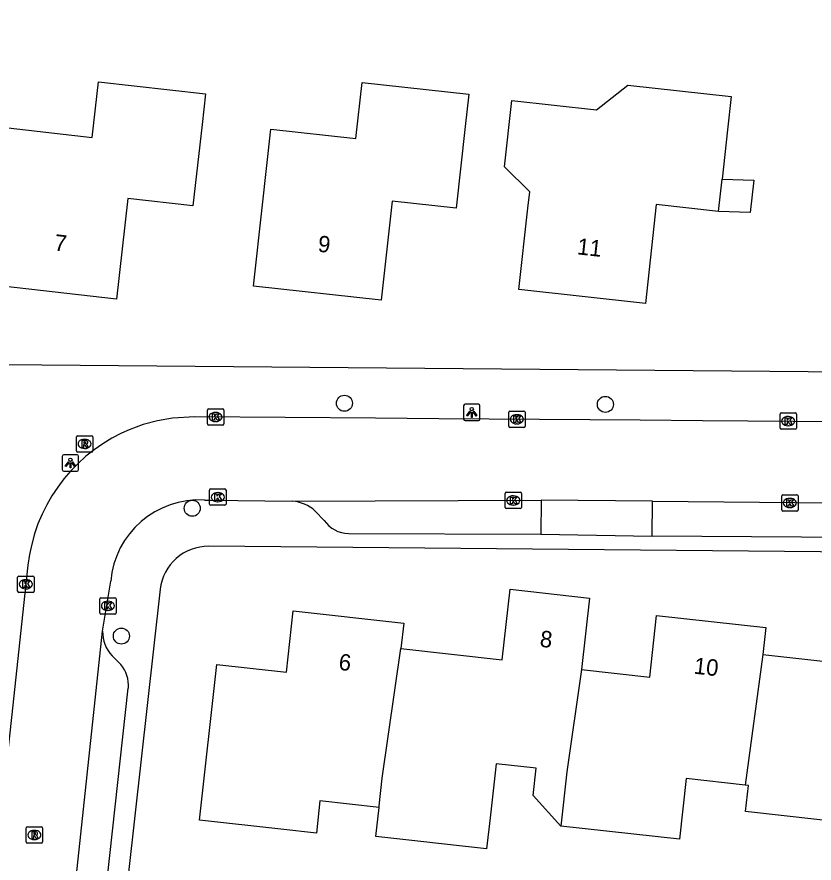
# Model space of a CAD drawing. Extents: x 162398 to 163643, y 386453 to 387397.
# Drawn here: x 162788.1 to 162836.8, y 386632.6 to 386684.2 of the extents above; entities that cross this region are included whole.
import ezdxf

# ---------------------------------------------------------------- set-up
doc = ezdxf.new("R2010")
doc.units = 0
for name, color, linetype in [('IMGEO_Boom', 7, 'Continuous'), ('IMGEO_Kolk', 7, 'Continuous'), ('IMGEO_Lichtpunt', 7, 'Continuous'), ('IMGEO_Pand', 7, 'Continuous'), ('IMGEO_Pand_nummerreeks', 7, 'Continuous'), ('IMGEO_Rijbaan_lokaal_open', 7, 'Continuous'), ('IMGEO_Rioolput', 7, 'Continuous'), ('IMGEO_Voetpad_open', 7, 'Continuous')]:
    doc.layers.add(name, color=color, linetype=linetype)

msp = doc.modelspace()

# ---------------------------------------------------------------- linework, layer by layer
at = {"layer": 'IMGEO_Boom'}
for centre in [(162808.106, 386660.64), (162824.029, 386660.575), (162798.822, 386654.231), (162794.495, 386646.431)]:
    msp.add_circle(centre, 0.489, dxfattribs=at)
at = {"layer": 'IMGEO_Kolk'}
for p, q in [((162799.742, 386659.378), (162799.742, 386660.23)), ((162799.817, 386660.304), (162800.669, 386660.304)), ((162800.23, 386660.084), (162800.255, 386660.084)), ((162800.743, 386660.23), (162800.743, 386659.378)), ((162818.129, 386659.239), (162818.129, 386660.091)), ((162818.204, 386660.165), (162819.056, 386660.165)), ((162818.617, 386659.945), (162818.642, 386659.945)), ((162819.13, 386660.091), (162819.13, 386659.239)), ((162834.687, 386659.127), (162834.687, 386659.979)), ((162834.762, 386660.053), (162835.614, 386660.053)), ((162835.688, 386659.979), (162835.688, 386659.127)), ((162800.253, 386659.524), (162800.228, 386659.524)), ((162818.64, 386659.385), (162818.615, 386659.385)), ((162835.175, 386659.833), (162835.2, 386659.833)), ((162800.669, 386659.304), (162799.817, 386659.304)), ((162819.056, 386659.165), (162818.204, 386659.165)), ((162835.614, 386659.053), (162834.762, 386659.053)), ((162835.198, 386659.273), (162835.173, 386659.273)), ((162799.88, 386654.486), (162799.88, 386655.338)), ((162799.955, 386655.412), (162800.807, 386655.412)), ((162800.881, 386655.338), (162800.881, 386654.486)), ((162817.986, 386655.211), (162818.838, 386655.211)), ((162800.368, 386655.192), (162800.393, 386655.192)), ((162817.911, 386654.285), (162817.911, 386655.137)), ((162818.399, 386654.991), (162818.424, 386654.991)), ((162818.912, 386655.137), (162818.912, 386654.285)), ((162834.788, 386654.131), (162834.788, 386654.983)), ((162834.863, 386655.057), (162835.715, 386655.057)), ((162835.276, 386654.837), (162835.301, 386654.837)), ((162835.789, 386654.983), (162835.789, 386654.131)), ((162800.807, 386654.412), (162799.955, 386654.412)), ((162800.391, 386654.632), (162800.366, 386654.632)), ((162818.838, 386654.211), (162817.986, 386654.211)), ((162818.422, 386654.431), (162818.397, 386654.431)), ((162835.299, 386654.277), (162835.274, 386654.277)), ((162835.715, 386654.057), (162834.863, 386654.057)), ((162788.24, 386650.094), (162789.092, 386650.094)), ((162788.165, 386649.168), (162788.165, 386650.02)), ((162788.653, 386649.874), (162788.678, 386649.874)), ((162789.166, 386650.02), (162789.166, 386649.168)), ((162789.092, 386649.094), (162788.24, 386649.094)), ((162788.676, 386649.314), (162788.651, 386649.314)), ((162793.175, 386647.847), (162793.175, 386648.699)), ((162793.25, 386648.773), (162794.102, 386648.773)), ((162793.663, 386648.553), (162793.688, 386648.553)), ((162794.176, 386648.699), (162794.176, 386647.847)), ((162793.686, 386647.993), (162793.661, 386647.993)), ((162794.102, 386647.773), (162793.25, 386647.773))]:
    msp.add_line(p, q, dxfattribs=at)
for points in [[(162799.742, 386659.378), (162799.742, 386660.23)], [(162799.817, 386660.304), (162800.669, 386660.304)], [(162800.063, 386660.004), (162800.186, 386660.004), (162800.186, 386659.853), (162800.316, 386660.004), (162800.48, 386660.004), (162800.334, 386659.853), (162800.487, 386659.604), (162800.335, 386659.604), (162800.25, 386659.768), (162800.186, 386659.701), (162800.186, 386659.604), (162800.063, 386659.604), (162800.063, 386660.004)], [(162800.743, 386660.23), (162800.743, 386659.378)], [(162818.129, 386659.239), (162818.129, 386660.091)], [(162818.204, 386660.165), (162819.056, 386660.165)], [(162818.45, 386659.865), (162818.573, 386659.865), (162818.573, 386659.714), (162818.703, 386659.865), (162818.867, 386659.865), (162818.721, 386659.714), (162818.874, 386659.465), (162818.722, 386659.465), (162818.637, 386659.629), (162818.573, 386659.562), (162818.573, 386659.465), (162818.45, 386659.465), (162818.45, 386659.865)], [(162819.13, 386660.091), (162819.13, 386659.239)], [(162834.687, 386659.127), (162834.687, 386659.979)], [(162834.762, 386660.053), (162835.614, 386660.053)], [(162835.688, 386659.979), (162835.688, 386659.127)], [(162835.008, 386659.753), (162835.131, 386659.753), (162835.131, 386659.602), (162835.261, 386659.753), (162835.425, 386659.753), (162835.279, 386659.602), (162835.432, 386659.353), (162835.28, 386659.353), (162835.195, 386659.517), (162835.131, 386659.45), (162835.131, 386659.353), (162835.008, 386659.353), (162835.008, 386659.753)], [(162800.669, 386659.304), (162799.817, 386659.304)], [(162819.056, 386659.165), (162818.204, 386659.165)], [(162835.614, 386659.053), (162834.762, 386659.053)], [(162799.88, 386654.486), (162799.88, 386655.338)], [(162799.955, 386655.412), (162800.807, 386655.412)], [(162800.881, 386655.338), (162800.881, 386654.486)], [(162817.986, 386655.211), (162818.838, 386655.211)], [(162800.201, 386655.112), (162800.324, 386655.112), (162800.324, 386654.961), (162800.454, 386655.112), (162800.618, 386655.112), (162800.472, 386654.961), (162800.625, 386654.712), (162800.473, 386654.712), (162800.388, 386654.876), (162800.324, 386654.809), (162800.324, 386654.712), (162800.201, 386654.712), (162800.201, 386655.112)], [(162817.911, 386654.285), (162817.911, 386655.137)], [(162818.232, 386654.911), (162818.355, 386654.911), (162818.355, 386654.76), (162818.485, 386654.911), (162818.649, 386654.911), (162818.503, 386654.76), (162818.656, 386654.511), (162818.504, 386654.511), (162818.419, 386654.675), (162818.355, 386654.608), (162818.355, 386654.511), (162818.232, 386654.511), (162818.232, 386654.911)], [(162818.912, 386655.137), (162818.912, 386654.285)], [(162834.788, 386654.131), (162834.788, 386654.983)], [(162834.863, 386655.057), (162835.715, 386655.057)], [(162835.109, 386654.757), (162835.232, 386654.757), (162835.232, 386654.606), (162835.362, 386654.757), (162835.526, 386654.757), (162835.38, 386654.606), (162835.533, 386654.357), (162835.381, 386654.357), (162835.296, 386654.521), (162835.232, 386654.454), (162835.232, 386654.357), (162835.109, 386654.357), (162835.109, 386654.757)], [(162835.789, 386654.983), (162835.789, 386654.131)], [(162800.807, 386654.412), (162799.955, 386654.412)], [(162818.838, 386654.211), (162817.986, 386654.211)], [(162835.715, 386654.057), (162834.863, 386654.057)], [(162788.24, 386650.094), (162789.092, 386650.094)], [(162788.165, 386649.168), (162788.165, 386650.02)], [(162788.486, 386649.794), (162788.609, 386649.794), (162788.609, 386649.643), (162788.739, 386649.794), (162788.903, 386649.794), (162788.757, 386649.643), (162788.91, 386649.394), (162788.758, 386649.394), (162788.673, 386649.558), (162788.609, 386649.491), (162788.609, 386649.394), (162788.486, 386649.394), (162788.486, 386649.794)], [(162789.166, 386650.02), (162789.166, 386649.168)], [(162789.092, 386649.094), (162788.24, 386649.094)], [(162793.175, 386647.847), (162793.175, 386648.699)], [(162793.25, 386648.773), (162794.102, 386648.773)], [(162794.176, 386648.699), (162794.176, 386647.847)], [(162793.496, 386648.473), (162793.619, 386648.473), (162793.619, 386648.322), (162793.749, 386648.473), (162793.913, 386648.473), (162793.767, 386648.322), (162793.92, 386648.073), (162793.768, 386648.073), (162793.683, 386648.237), (162793.619, 386648.17), (162793.619, 386648.073), (162793.496, 386648.073), (162793.496, 386648.473)], [(162794.102, 386647.773), (162793.25, 386647.773)]]:
    msp.add_lwpolyline(points, dxfattribs=at)
for centre, start, end in [((162799.819, 386660.228), 91.552, 178.448), ((162799.819, 386660.228), 91.552, 178.448), ((162800.667, 386660.228), 1.552, 88.448), ((162800.667, 386660.228), 1.552, 88.448), ((162818.206, 386660.089), 91.552, 178.448), ((162818.206, 386660.089), 91.552, 178.448), ((162819.054, 386660.089), 1.552, 88.448), ((162819.054, 386660.089), 1.552, 88.448), ((162834.764, 386659.977), 91.552, 178.448), ((162834.764, 386659.977), 91.552, 178.448), ((162835.612, 386659.977), 1.552, 88.448), ((162835.612, 386659.977), 1.552, 88.448), ((162799.819, 386659.38), 181.552, 268.448), ((162799.819, 386659.38), 181.552, 268.448), ((162800.667, 386659.38), 271.552, 358.448), ((162800.667, 386659.38), 271.552, 358.448), ((162818.206, 386659.241), 181.552, 268.448), ((162818.206, 386659.241), 181.552, 268.448), ((162819.054, 386659.241), 271.552, 358.448), ((162819.054, 386659.241), 271.552, 358.448), ((162834.764, 386659.129), 181.552, 268.448), ((162834.764, 386659.129), 181.552, 268.448), ((162835.612, 386659.129), 271.552, 358.448), ((162835.612, 386659.129), 271.552, 358.448), ((162799.957, 386655.336), 91.552, 178.448), ((162799.957, 386655.336), 91.552, 178.448), ((162800.805, 386655.336), 1.552, 88.448), ((162800.805, 386655.336), 1.552, 88.448), ((162817.988, 386655.135), 91.552, 178.448), ((162817.988, 386655.135), 91.552, 178.448), ((162818.836, 386655.135), 1.552, 88.448), ((162818.836, 386655.135), 1.552, 88.448), ((162834.865, 386654.981), 91.552, 178.448), ((162834.865, 386654.981), 91.552, 178.448), ((162835.713, 386654.981), 1.552, 88.448), ((162835.713, 386654.981), 1.552, 88.448), ((162799.957, 386654.488), 181.552, 268.448), ((162799.957, 386654.488), 181.552, 268.448), ((162800.805, 386654.488), 271.552, 358.448), ((162800.805, 386654.488), 271.552, 358.448), ((162817.988, 386654.287), 181.552, 268.448), ((162817.988, 386654.287), 181.552, 268.448), ((162818.836, 386654.287), 271.552, 358.448), ((162818.836, 386654.287), 271.552, 358.448), ((162834.865, 386654.133), 181.552, 268.448), ((162834.865, 386654.133), 181.552, 268.448), ((162835.713, 386654.133), 271.552, 358.448), ((162835.713, 386654.133), 271.552, 358.448), ((162788.242, 386650.018), 91.552, 178.448), ((162788.242, 386650.018), 91.552, 178.448), ((162789.09, 386650.018), 1.552, 88.448), ((162789.09, 386650.018), 1.552, 88.448), ((162788.242, 386649.17), 181.552, 268.448), ((162788.242, 386649.17), 181.552, 268.448), ((162789.09, 386649.17), 271.552, 358.448), ((162789.09, 386649.17), 271.552, 358.448), ((162793.252, 386648.697), 91.552, 178.448), ((162793.252, 386648.697), 91.552, 178.448), ((162794.1, 386648.697), 1.552, 88.448), ((162794.1, 386648.697), 1.552, 88.448), ((162793.252, 386647.849), 181.552, 268.448), ((162793.252, 386647.849), 181.552, 268.448), ((162794.1, 386647.849), 271.552, 358.448), ((162794.1, 386647.849), 271.552, 358.448)]:
    msp.add_arc(centre, 0.0765, start, end, dxfattribs=at)
for centre, major_axis, ratio, start_param, end_param in [((162800.229, 386659.804), (-0.387, 0.002), 0.722429, 4.712389, 7.853982), ((162800.254, 386659.804), (-0.39, 0.002), 0.717154, 1.570796, 4.712389), ((162818.616, 386659.665), (-0.387, 0.002), 0.722429, 4.712389, 7.853982), ((162818.641, 386659.665), (-0.39, 0.002), 0.717154, 1.570796, 4.712389), ((162835.174, 386659.553), (-0.387, 0.002), 0.722429, 4.712389, 7.853982), ((162835.199, 386659.553), (-0.39, 0.002), 0.717154, 1.570796, 4.712389), ((162800.367, 386654.912), (-0.387, 0.002), 0.722429, 4.712389, 7.853982), ((162800.392, 386654.912), (-0.39, 0.002), 0.717154, 1.570796, 4.712389), ((162818.398, 386654.711), (-0.387, 0.002), 0.722429, 4.712389, 7.853982), ((162818.423, 386654.711), (-0.39, 0.002), 0.717154, 1.570796, 4.712389), ((162835.275, 386654.557), (-0.387, 0.002), 0.722429, 4.712389, 7.853982), ((162835.3, 386654.557), (-0.39, 0.002), 0.717154, 1.570796, 4.712389), ((162788.652, 386649.594), (-0.387, 0.002), 0.722429, 4.712389, 7.853982), ((162788.677, 386649.594), (-0.39, 0.002), 0.717154, 1.570796, 4.712389), ((162793.662, 386648.273), (-0.387, 0.002), 0.722429, 4.712389, 7.853982), ((162793.687, 386648.273), (-0.39, 0.002), 0.717154, 1.570796, 4.712389)]:
    msp.add_ellipse(centre, major_axis=major_axis, ratio=ratio, start_param=start_param, end_param=end_param, dxfattribs=at)
at = {"layer": 'IMGEO_Lichtpunt'}
for p, q in [((162815.38, 386660.487), (162815.38, 386659.68)), ((162815.38, 386660.487), (162815.38, 386659.68)), ((162816.282, 386660.582), (162815.474, 386660.582)), ((162816.282, 386660.582), (162815.474, 386660.582)), ((162816.376, 386659.68), (162816.376, 386660.487)), ((162816.376, 386659.68), (162816.376, 386660.487)), ((162815.474, 386659.586), (162816.282, 386659.586)), ((162815.474, 386659.586), (162816.282, 386659.586)), ((162790.887, 386657.398), (162790.887, 386656.591)), ((162790.887, 386657.398), (162790.887, 386656.591)), ((162791.789, 386657.493), (162790.981, 386657.493)), ((162791.789, 386657.493), (162790.981, 386657.493)), ((162791.883, 386656.591), (162791.883, 386657.398)), ((162791.883, 386656.591), (162791.883, 386657.398)), ((162790.981, 386656.497), (162791.789, 386656.497)), ((162790.981, 386656.497), (162791.789, 386656.497))]:
    msp.add_line(p, q, dxfattribs=at)
for points in [[(162815.754, 386660.151), (162815.793, 386660.123), (162815.605, 386659.861), (162815.567, 386659.888), (162815.754, 386660.151)], [(162815.856, 386660.103), (162815.903, 386660.103), (162815.903, 386659.781), (162815.856, 386659.781), (162815.856, 386660.103)], [(162815.966, 386660.123), (162816.004, 386660.15), (162816.191, 386659.888), (162816.152, 386659.86), (162815.966, 386660.123)], [(162791.261, 386657.062), (162791.3, 386657.034), (162791.112, 386656.772), (162791.074, 386656.799), (162791.261, 386657.062)], [(162791.363, 386657.014), (162791.41, 386657.014), (162791.41, 386656.692), (162791.363, 386656.692), (162791.363, 386657.014)], [(162791.473, 386657.034), (162791.511, 386657.061), (162791.698, 386656.799), (162791.659, 386656.771), (162791.473, 386657.034)]]:
    msp.add_lwpolyline(points, dxfattribs=at)
for centre in [(162815.879, 386660.285), (162791.386, 386657.196)]:
    msp.add_circle(centre, 0.0994, dxfattribs=at)
for centre, start, end in [((162815.474, 386660.487), 90, 180), ((162815.474, 386660.487), 90, 180), ((162816.282, 386660.487), 0, 90), ((162816.282, 386660.487), 0, 90), ((162815.474, 386659.68), 180, 270), ((162815.474, 386659.68), 180, 270), ((162816.282, 386659.68), 270, 0), ((162816.282, 386659.68), 270, 360), ((162790.981, 386657.398), 90, 180), ((162790.981, 386657.398), 90, 180), ((162791.789, 386657.398), 0, 90), ((162791.789, 386657.398), 0, 90), ((162790.981, 386656.591), 180, 270), ((162790.981, 386656.591), 180, 270), ((162791.789, 386656.591), 270, 0), ((162791.789, 386656.591), 270, 360)]:
    msp.add_arc(centre, 0.0946, start, end, dxfattribs=at)
at = {"layer": 'IMGEO_Pand'}
for points in [[(162798.86, 386672.684), (162794.888, 386673.133), (162794.194, 386667.001), (162786.513, 386667.87), (162787.075, 386672.839), (162787.596, 386677.445), (162792.71, 386676.866), (162793.095, 386680.268), (162799.635, 386679.528), (162799.423, 386677.653), (162798.86, 386672.684)], [(162815.696, 386679.51), (162815.477, 386677.525), (162814.928, 386672.555), (162811.021, 386672.986), (162810.353, 386666.93), (162802.549, 386667.791), (162803.098, 386672.761), (162803.607, 386677.373), (162808.809, 386676.799), (162809.187, 386680.229), (162815.696, 386679.51)], [(162830.942, 386672.353), (162827.138, 386672.772), (162826.474, 386666.738), (162818.759, 386667.588), (162819.307, 386672.558), (162819.417, 386673.554), (162817.882, 386675.067), (162818.328, 386679.115), (162823.495, 386678.546), (162825.393, 386680.056), (162831.714, 386679.36), (162831.49, 386677.323), (162831.16, 386674.329)], [(162831.16, 386674.329), (162833.092, 386674.254), (162832.874, 386672.278), (162830.942, 386672.353)], [(162830.942, 386672.353), (162831.16, 386674.329)], [(162811.557, 386645.663), (162817.734, 386644.975), (162818.213, 386649.286), (162823.052, 386648.748), (162822.567, 386644.384)], [(162833.632, 386645.303), (162839.866, 386644.609), (162840.352, 386648.974), (162845.079, 386648.448), (162844.605, 386644.185)], [(162810.219, 386635.963), (162806.613, 386636.364), (162806.395, 386634.407), (162804.234, 386634.648), (162799.264, 386635.201), (162800.321, 386644.698), (162804.568, 386644.225), (162804.986, 386647.977), (162811.731, 386647.227), (162811.557, 386645.663)], [(162822.567, 386644.384), (162826.739, 386643.92), (162827.158, 386647.69), (162833.815, 386646.949), (162833.632, 386645.303)], [(162810.219, 386635.963), (162810.232, 386636.079), (162810.419, 386637.76), (162811.557, 386645.663)], [(162833.632, 386645.303), (162832.564, 386637.34)], [(162822.567, 386644.384), (162821.676, 386638.152), (162821.307, 386634.831)], [(162821.307, 386634.831), (162819.622, 386636.702), (162819.806, 386638.36), (162817.359, 386638.633), (162816.991, 386635.327), (162816.781, 386633.445), (162810.023, 386634.197), (162810.219, 386635.963)], [(162843.888, 386637.805), (162839.659, 386638.275), (162839.292, 386634.977), (162832.579, 386635.723), (162832.756, 386637.319), (162832.564, 386637.34)], [(162832.564, 386637.34), (162828.964, 386637.741), (162828.551, 386634.025), (162821.307, 386634.831)]]:
    msp.add_lwpolyline(points, dxfattribs=at)
at = {"layer": 'IMGEO_Rijbaan_lokaal_open'}
for points in [[(162854.881, 386659.387), (162829.955, 386659.577), (162826.145, 386659.605), (162813.865, 386659.699), (162810.005, 386659.728), (162798.982, 386659.812), (162797.609, 386659.729), (162796.71, 386659.572), (162795.829, 386659.336), (162794.973, 386659.021), (162794.504, 386658.811)], [(162799.562, 386654.734), (162799.943, 386654.734), (162804.917, 386654.667)], [(162804.917, 386654.667), (162820.115, 386654.728)], [(162820.115, 386654.728), (162820.082, 386652.646)], [(162826.906, 386654.664), (162820.115, 386654.728)], [(162826.889, 386652.52), (162826.906, 386654.664)], [(162826.906, 386654.664), (162842.116, 386654.52)], [(162820.082, 386652.646), (162826.889, 386652.52)], [(162788.796, 386650.757), (162787.792, 386641.469), (162787.39, 386637.74), (162787.117, 386635.214)], [(162793.353, 386646.739), (162793.842, 386649.775)], [(162789.312, 386608.996), (162793.353, 386646.739)]]:
    msp.add_lwpolyline(points, dxfattribs=at)
for centre, radius, start, end in [((162798.909, 386649.64), 10.174, 115.6531, 173.6953), ((162799.256, 386649.309), 5.434, 86.7696, 175.0782)]:
    msp.add_arc(centre, radius, start, end, dxfattribs=at)
at = {"layer": 'IMGEO_Rioolput'}
for p, q in [((162791.751, 386657.734), (162791.751, 386658.586)), ((162791.826, 386658.66), (162792.678, 386658.66)), ((162792.239, 386658.44), (162792.264, 386658.44)), ((162792.752, 386658.586), (162792.752, 386657.734)), ((162792.262, 386657.88), (162792.237, 386657.88)), ((162792.678, 386657.66), (162791.826, 386657.66)), ((162788.686, 386633.866), (162788.686, 386634.718)), ((162788.761, 386634.792), (162789.613, 386634.792)), ((162789.174, 386634.572), (162789.199, 386634.572)), ((162789.687, 386634.718), (162789.687, 386633.866)), ((162789.613, 386633.792), (162788.761, 386633.792)), ((162789.197, 386634.012), (162789.172, 386634.012))]:
    msp.add_line(p, q, dxfattribs=at)
for points in [[(162791.751, 386657.734), (162791.751, 386658.586)], [(162791.826, 386658.66), (162792.678, 386658.66)], [(162792.34, 386658.358), (162792.088, 386658.36), (162792.088, 386657.96)], [(162792.752, 386658.586), (162792.752, 386657.734)], [(162792.088, 386657.96), (162792.212, 386657.96), (162792.212, 386658.122), (162792.223, 386658.122)], [(162792.266, 386658.279), (162792.212, 386658.279), (162792.212, 386658.198)], [(162792.212, 386658.198), (162792.264, 386658.198)], [(162792.27, 386658.093), (162792.341, 386657.96), (162792.481, 386657.96), (162792.416, 386658.086)], [(162792.678, 386657.66), (162791.826, 386657.66)], [(162788.686, 386633.866), (162788.686, 386634.718)], [(162788.761, 386634.792), (162789.613, 386634.792)], [(162789.687, 386634.718), (162789.687, 386633.866)], [(162789.275, 386634.49), (162789.023, 386634.492), (162789.023, 386634.092)], [(162789.023, 386634.092), (162789.147, 386634.092), (162789.147, 386634.254), (162789.158, 386634.254)], [(162789.201, 386634.411), (162789.147, 386634.411), (162789.147, 386634.33)], [(162789.147, 386634.33), (162789.199, 386634.33)], [(162789.205, 386634.225), (162789.276, 386634.092), (162789.416, 386634.092), (162789.351, 386634.218)], [(162789.613, 386633.792), (162788.761, 386633.792)]]:
    msp.add_lwpolyline(points, dxfattribs=at)
for centre, radius, start, end in [((162791.828, 386658.584), 0.0765, 91.552, 178.448), ((162791.828, 386658.584), 0.0765, 91.552, 178.448), ((162792.339, 386658.248), 0.109, 350.3612, 89.416), ((162792.676, 386658.584), 0.0765, 1.552, 88.448), ((162792.676, 386658.584), 0.0765, 1.552, 88.448), ((162792.222, 386658.069), 0.0533, 26.0293, 88.6989), ((162792.248, 386658.387), 0.19, 274.7715, 282.9687), ((162792.272, 386658.183), 0.0964, 77.0061, 93.1865), ((162792.286, 386658.24), 0.0378, 276.6634, 79.6772), ((162792.337, 386658.248), 0.112, 277.5842, 350.9817), ((162792.321, 386658.033), 0.108, 29.5134, 73.7905), ((162791.828, 386657.736), 0.0765, 181.552, 268.448), ((162791.828, 386657.736), 0.0765, 181.552, 268.448), ((162792.676, 386657.736), 0.0765, 271.552, 358.448), ((162792.676, 386657.736), 0.0765, 271.552, 358.448), ((162788.763, 386634.716), 0.0765, 91.552, 178.448), ((162788.763, 386634.716), 0.0765, 91.552, 178.448), ((162789.611, 386634.716), 0.0765, 1.552, 88.448), ((162789.611, 386634.716), 0.0765, 1.552, 88.448), ((162789.157, 386634.201), 0.0533, 26.0293, 88.6989), ((162789.183, 386634.519), 0.19, 274.7715, 282.9687), ((162789.207, 386634.315), 0.0964, 77.0061, 93.1865), ((162789.221, 386634.372), 0.0378, 276.6634, 79.6772), ((162789.274, 386634.38), 0.109, 350.3612, 89.416), ((162789.272, 386634.38), 0.112, 277.5842, 350.9817), ((162789.256, 386634.165), 0.108, 29.5134, 73.7905), ((162788.763, 386633.868), 0.0765, 181.552, 268.448), ((162788.763, 386633.868), 0.0765, 181.552, 268.448), ((162789.611, 386633.868), 0.0765, 271.552, 358.448), ((162789.611, 386633.868), 0.0765, 271.552, 358.448)]:
    msp.add_arc(centre, radius, start, end, dxfattribs=at)
for centre, major_axis, ratio, start_param, end_param in [((162792.238, 386658.16), (-0.387, 0.002), 0.722429, 4.712389, 7.853982), ((162792.263, 386658.16), (-0.39, 0.002), 0.717154, 1.570796, 4.712389), ((162789.173, 386634.292), (-0.387, 0.002), 0.722429, 4.712389, 7.853982), ((162789.198, 386634.292), (-0.39, 0.002), 0.717154, 1.570796, 4.712389)]:
    msp.add_ellipse(centre, major_axis=major_axis, ratio=ratio, start_param=start_param, end_param=end_param, dxfattribs=at)
at = {"layer": 'IMGEO_Voetpad_open'}
for points in [[(162921.361, 386750.255), (162921.212, 386750), (162863.497, 386651.323), (162799.834, 386651.914)], [(162787.296, 386663.004), (162855.09, 386662.415)], [(162806.319, 386654.063), (162806.866, 386653.485)], [(162808.352, 386652.691), (162820.082, 386652.646)], [(162842.055, 386652.43), (162826.889, 386652.52)], [(162796.866, 386649.291), (162791.792, 386603.958), (162791.577, 386602.199)], [(162794.458, 386644.694), (162793.928, 386645.233)], [(162793.152, 386627.272), (162794.92, 386643.249)]]:
    msp.add_lwpolyline(points, dxfattribs=at)
for centre, radius, start, end in [((162804.76, 386652.373), 2.299, 47.3048, 86.0812), ((162808.403, 386654.575), 1.884, 215.3278, 268.4393), ((162799.806, 386648.955), 2.959, 89.456, 173.4819), ((162795.482, 386646.689), 2.129, 178.6544, 223.1399), ((162792.974, 386643.423), 1.954, 354.8897, 40.5709)]:
    msp.add_arc(centre, radius, start, end, dxfattribs=at)

# ---------------------------------------------------------------- texts
at = {"layer": 'IMGEO_Pand_nummerreeks'}
for s, rotation, p in [('7', 353.5452, (162790.363, 386669.97)), ('9', 353.7041, (162806.453, 386669.896)), ('11', 353.7147, (162822.275, 386669.736)), ('8', 353.6574, (162820, 386645.787)), ('6', 353.6574, (162807.722, 386644.373)), ('10', 353.6485, (162829.396, 386644.141))]:
    msp.add_text(s, height=1, rotation=rotation, dxfattribs=at).set_placement(p)

doc.saveas('drawing.dxf')
